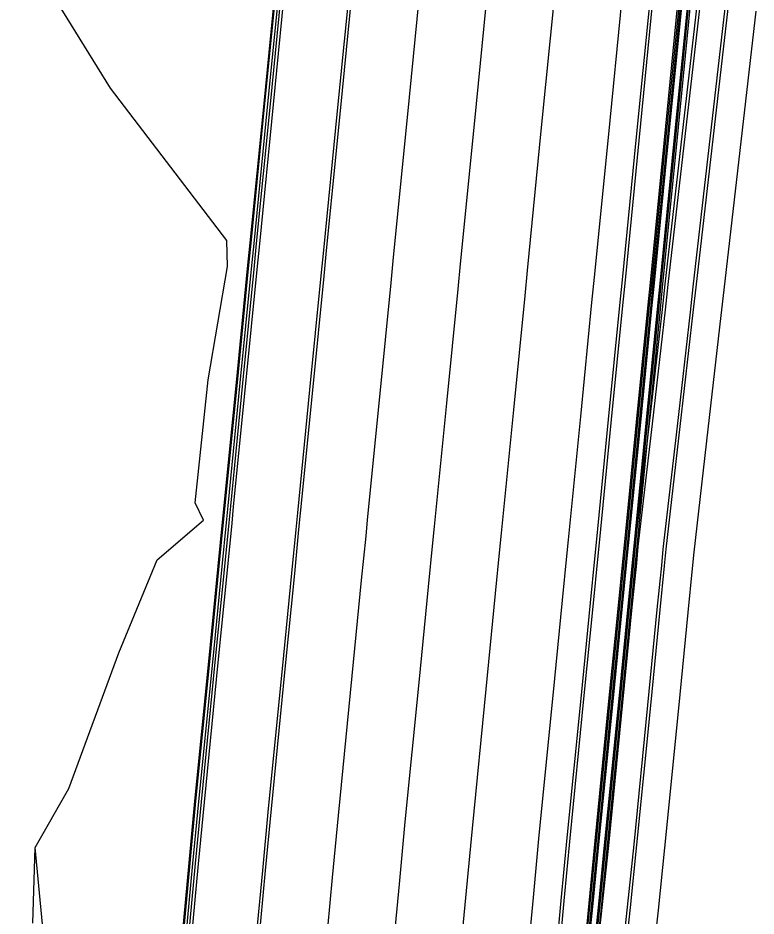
# Model space of a CAD drawing. Extents: x 1797478 to 1804836, y 246529 to 250952.
# Drawn here: x 1797526.7 to 1797658.3, y 246845.8 to 247005.9 of the extents above; entities that cross this region are included whole.
import ezdxf

# ---------------------------------------------------------------- set-up
doc = ezdxf.new("R2010")
doc.units = 0
for name, color, linetype in [('1', 7, 'Continuous'), ('60', 7, 'Continuous'), ('DRAINAGE', 7, 'Continuous'), ('EDPV-LINE', 7, 'Continuous'), ('LIMT-CSLINE', 7, 'Continuous'), ('SHDR-UPAV', 7, 'Continuous')]:
    doc.layers.add(name, color=color, linetype=linetype)

msp = doc.modelspace()

# ---------------------------------------------------------------- linework, layer by layer
for points in [[(1797556.13, 246841.7), (1797557.39, 246855.19), (1797558.44, 246866.22), (1797560.9, 246891.09), (1797562.58, 246908.13), (1797563.36, 246915.97), (1797563.65, 246918.91), (1797563.65, 246918.91), (1797565.82, 246940.85), (1797567.83, 246961.18), (1797568.28, 246965.73), (1797570.74, 246990.61), (1797573.21, 247015.49)], [(1797556.65, 246841.64), (1797557.91, 246855.14), (1797558.95, 246866.16), (1797561.42, 246891.04), (1797563.1, 246908.08), (1797563.88, 246915.92), (1797564.17, 246918.86), (1797564.17, 246918.86), (1797566.34, 246940.8), (1797568.35, 246961.13), (1797568.8, 246965.68), (1797571.26, 246990.56), (1797573.72, 247015.44)], [(1797557.11, 246841.6), (1797558.37, 246855.09), (1797559.41, 246866.12), (1797561.88, 246891), (1797563.56, 246908.04), (1797564.34, 246915.88), (1797564.63, 246918.81), (1797564.63, 246918.81), (1797566.8, 246940.75), (1797568.81, 246961.09), (1797569.26, 246965.63), (1797571.72, 246990.51), (1797574.18, 247015.39)], [(1797569.07, 246840.35), (1797570.34, 246853.89), (1797571.38, 246864.93), (1797573.84, 246889.81), (1797575.53, 246906.85), (1797576.31, 246914.69), (1797576.6, 246917.63), (1797576.6, 246917.63), (1797578.77, 246939.57), (1797580.78, 246959.9), (1797581.23, 246964.45), (1797583.69, 246989.33), (1797586.15, 247014.21)], [(1797569.58, 246840.3), (1797570.84, 246853.84), (1797571.89, 246864.88), (1797574.35, 246889.76), (1797576.04, 246906.8), (1797576.81, 246914.64), (1797577.1, 246917.58), (1797577.1, 246917.58), (1797579.28, 246939.52), (1797581.29, 246959.85), (1797581.74, 246964.4), (1797584.2, 246989.28), (1797586.66, 247014.16)], [(1797569.58, 246840.3), (1797570.84, 246853.84), (1797571.89, 246864.88), (1797574.35, 246889.76), (1797576.04, 246906.8), (1797576.81, 246914.64), (1797577.1, 246917.58), (1797577.1, 246917.58), (1797579.28, 246939.52), (1797581.29, 246959.85), (1797581.74, 246964.4), (1797584.2, 246989.28), (1797586.66, 247014.16)], [(1797581.52, 246839.05), (1797582.78, 246852.64), (1797583.83, 246863.7), (1797586.29, 246888.58), (1797587.98, 246905.62), (1797588.76, 246913.46), (1797589.05, 246916.4), (1797589.05, 246916.4), (1797591.22, 246938.34), (1797593.23, 246958.67), (1797593.68, 246963.22), (1797596.14, 246988.1), (1797598.6, 247012.97)], [(1797593.45, 246837.81), (1797594.72, 246851.44), (1797595.77, 246862.52), (1797598.24, 246887.4), (1797599.92, 246904.44), (1797600.7, 246912.28), (1797600.99, 246915.21), (1797600.99, 246915.22), (1797603.16, 246937.16), (1797605.17, 246957.49), (1797605.62, 246962.04), (1797608.08, 246986.91), (1797610.54, 247011.79)], [(1797605.39, 246836.57), (1797606.67, 246850.24), (1797607.72, 246861.34), (1797610.18, 246886.22), (1797611.86, 246903.26), (1797612.64, 246911.1), (1797612.93, 246914.03), (1797612.93, 246914.03), (1797615.1, 246935.97), (1797617.11, 246956.31), (1797617.56, 246960.85), (1797620.02, 246985.73), (1797622.49, 247010.61)], [(1797605.39, 246836.57), (1797606.67, 246850.24), (1797607.72, 246861.34), (1797610.18, 246886.22), (1797611.86, 246903.26), (1797612.64, 246911.1), (1797612.93, 246914.03), (1797612.93, 246914.03), (1797615.1, 246935.97), (1797617.11, 246956.31), (1797617.56, 246960.85), (1797620.02, 246985.73), (1797622.49, 247010.61)], [(1797605.39, 246836.57), (1797606.67, 246850.24), (1797607.72, 246861.34), (1797610.18, 246886.22), (1797611.86, 246903.26), (1797612.64, 246911.1), (1797612.93, 246914.03), (1797612.93, 246914.03), (1797615.1, 246935.97), (1797617.11, 246956.31), (1797617.56, 246960.85), (1797620.02, 246985.73), (1797622.49, 247010.61)], [(1797605.39, 246836.57), (1797606.67, 246850.24), (1797607.72, 246861.34), (1797610.18, 246886.22), (1797611.86, 246903.26), (1797612.64, 246911.1), (1797612.93, 246914.03), (1797612.93, 246914.03), (1797615.1, 246935.97), (1797617.11, 246956.31), (1797617.56, 246960.85), (1797620.02, 246985.73), (1797622.49, 247010.61)], [(1797617.33, 246835.32), (1797618.61, 246849.04), (1797619.66, 246860.16), (1797622.12, 246885.04), (1797623.81, 246902.08), (1797624.58, 246909.91), (1797624.87, 246912.85), (1797624.87, 246912.85), (1797627.04, 246934.79), (1797629.05, 246955.12), (1797629.5, 246959.67), (1797631.97, 246984.55), (1797634.43, 247009.43)], [(1797617.33, 246835.32), (1797618.61, 246849.04), (1797619.66, 246860.16), (1797622.12, 246885.04), (1797623.81, 246902.08), (1797624.58, 246909.91), (1797624.87, 246912.85), (1797624.87, 246912.85), (1797627.04, 246934.79), (1797629.05, 246955.12), (1797629.5, 246959.67), (1797631.97, 246984.55), (1797634.43, 247009.43)], [(1797617.33, 246835.32), (1797618.61, 246849.04), (1797619.66, 246860.16), (1797622.12, 246885.04), (1797623.81, 246902.08), (1797624.58, 246909.91), (1797624.87, 246912.85), (1797624.87, 246912.85), (1797627.04, 246934.79), (1797629.05, 246955.12), (1797629.5, 246959.67), (1797631.97, 246984.55), (1797634.43, 247009.43)], [(1797617.33, 246835.32), (1797618.61, 246849.04), (1797619.66, 246860.16), (1797622.12, 246885.04), (1797623.81, 246902.08), (1797624.58, 246909.91), (1797624.87, 246912.85), (1797624.87, 246912.85), (1797627.04, 246934.79), (1797629.05, 246955.12), (1797629.5, 246959.67), (1797631.97, 246984.55), (1797634.43, 247009.43)], [(1797622.3, 246834.81), (1797623.58, 246848.54), (1797624.63, 246859.67), (1797627.1, 246884.54), (1797628.78, 246901.58), (1797629.56, 246909.42), (1797629.85, 246912.36), (1797629.85, 246912.36), (1797632.02, 246934.3), (1797634.03, 246954.63), (1797634.48, 246959.18), (1797636.94, 246984.06), (1797639.4, 247008.94)], [(1797622.82, 246834.75), (1797624.1, 246848.49), (1797625.15, 246859.61), (1797627.61, 246884.49), (1797629.3, 246901.53), (1797630.08, 246909.37), (1797630.37, 246912.31), (1797630.37, 246912.31), (1797632.54, 246934.25), (1797634.55, 246954.58), (1797635, 246959.13), (1797637.46, 246984.01), (1797639.92, 247008.89)], [(1797627.35, 246834.28), (1797628.75, 246848.02), (1797629.86, 246859.15), (1797632.32, 246884.03), (1797634.01, 246901.07), (1797634.78, 246908.91), (1797635.07, 246911.84), (1797635.07, 246911.84), (1797637.24, 246933.78), (1797639.26, 246954.11), (1797639.71, 246958.66), (1797642.17, 246983.54), (1797644.63, 247008.42)], [(1797627.65, 246834.25), (1797629.05, 246847.99), (1797630.16, 246859.12), (1797632.62, 246884), (1797634.3, 246901.04), (1797635.08, 246908.88), (1797635.37, 246911.81), (1797635.37, 246911.81), (1797637.54, 246933.75), (1797639.55, 246954.09), (1797640, 246958.63), (1797642.47, 246983.51), (1797644.93, 247008.39)], [(1797627.81, 246834.23), (1797629.09, 246847.99), (1797630.15, 246859.12), (1797632.61, 246884), (1797634.3, 246901.04), (1797635.07, 246908.88), (1797635.36, 246911.81), (1797635.36, 246911.81), (1797637.53, 246933.76), (1797639.54, 246954.09), (1797639.99, 246958.63), (1797642.46, 246983.51), (1797644.92, 247008.39)], [(1797627.84, 246834.23), (1797629.25, 246847.97), (1797630.36, 246859.1), (1797632.82, 246883.98), (1797634.5, 246901.02), (1797635.28, 246908.86), (1797635.57, 246911.79), (1797635.57, 246911.79), (1797637.74, 246933.73), (1797639.75, 246954.07), (1797640.2, 246958.61), (1797642.66, 246983.49), (1797645.13, 247008.37)], [(1797628.84, 246834.12), (1797630.25, 246847.87), (1797631.35, 246859), (1797633.81, 246883.88), (1797635.5, 246900.92), (1797636.27, 246908.76), (1797636.56, 246911.69), (1797636.57, 246911.7), (1797638.74, 246933.64), (1797640.75, 246953.97), (1797641.2, 246958.51), (1797643.66, 246983.39), (1797646.12, 247008.27)], [(1797628.9, 246834.12), (1797630.41, 246847.85), (1797631.56, 246858.98), (1797634.02, 246883.86), (1797635.71, 246900.9), (1797636.48, 246908.74), (1797636.77, 246911.67), (1797636.77, 246911.67), (1797639.28, 246933.58), (1797641.6, 246953.88), (1797642.12, 246958.42), (1797644.97, 246983.26), (1797647.81, 247008.1)], [(1797629.1, 246834.1), (1797630.5, 246847.84), (1797631.6, 246858.98), (1797634.05, 246883.86), (1797635.73, 246900.9), (1797636.51, 246908.73), (1797636.8, 246911.67), (1797636.8, 246911.67), (1797638.96, 246933.61), (1797640.96, 246953.95), (1797641.41, 246958.49), (1797643.87, 246983.37), (1797646.34, 247008.25)], [(1797629.4, 246834.07), (1797630.8, 246847.81), (1797631.9, 246858.95), (1797634.35, 246883.83), (1797636.03, 246900.87), (1797636.8, 246908.71), (1797637.09, 246911.64), (1797637.09, 246911.64), (1797639.26, 246933.58), (1797641.26, 246953.92), (1797641.71, 246958.46), (1797644.17, 246983.34), (1797646.63, 247008.22)], [(1797633.9, 246833.6), (1797635.41, 246847.35), (1797636.55, 246858.49), (1797639.02, 246883.36), (1797640.7, 246900.4), (1797641.48, 246908.24), (1797641.77, 246911.18), (1797641.77, 246911.18), (1797644.28, 246933.09), (1797646.6, 246953.39), (1797647.12, 246957.93), (1797649.97, 246982.77), (1797652.81, 247007.61)], [(1797634.41, 246833.54), (1797635.92, 246847.3), (1797637.07, 246858.43), (1797639.53, 246883.31), (1797641.22, 246900.35), (1797642, 246908.19), (1797642.29, 246911.13), (1797642.29, 246911.13), (1797644.8, 246933.04), (1797647.12, 246953.34), (1797647.64, 246957.88), (1797650.48, 246982.72), (1797653.33, 247007.56)], [(1797639.39, 246833.03), (1797640.9, 246846.8), (1797642.05, 246857.94), (1797644.51, 246882.82), (1797646.2, 246899.86), (1797646.97, 246907.7), (1797647.26, 246910.63), (1797647.26, 246910.64), (1797649.77, 246932.54), (1797652.1, 246952.84), (1797652.62, 246957.39), (1797655.46, 246982.23), (1797658.3, 247007.07)], [(1797639.39, 246833.03), (1797640.9, 246846.8), (1797642.05, 246857.94), (1797644.51, 246882.82), (1797646.2, 246899.86), (1797646.97, 246907.7), (1797647.26, 246910.63), (1797647.26, 246910.64), (1797649.77, 246932.54), (1797652.1, 246952.84), (1797652.62, 246957.39), (1797655.46, 246982.23), (1797658.3, 247007.07)], [(1797639.39, 246833.03), (1797640.9, 246846.8), (1797642.05, 246857.94), (1797644.51, 246882.82), (1797646.2, 246899.86), (1797646.97, 246907.7), (1797647.26, 246910.63), (1797647.26, 246910.64), (1797649.77, 246932.54), (1797652.1, 246952.84), (1797652.62, 246957.39), (1797655.46, 246982.23), (1797658.3, 247007.07)], [(1797639.39, 246833.03), (1797640.9, 246846.8), (1797642.05, 246857.94), (1797644.51, 246882.82), (1797646.2, 246899.86), (1797646.97, 246907.7), (1797647.26, 246910.63), (1797647.26, 246910.64), (1797649.77, 246932.54), (1797652.1, 246952.84), (1797652.62, 246957.39), (1797655.46, 246982.23), (1797658.3, 247007.07)], [(1797639.39, 246833.03), (1797640.9, 246846.8), (1797642.05, 246857.94), (1797644.51, 246882.82), (1797646.2, 246899.86), (1797646.97, 246907.7), (1797647.26, 246910.63), (1797647.26, 246910.64), (1797649.77, 246932.54), (1797652.1, 246952.84), (1797652.62, 246957.39), (1797655.46, 246982.23), (1797658.3, 247007.07)], [(1797532.31, 246560.45), (1797532.31, 246560.46), (1797534.25, 246571.85), (1797538.27, 246596.14), (1797542.12, 246620.47), (1797545.81, 246644.81), (1797549.35, 246669.18), (1797552.72, 246693.57), (1797555.93, 246717.98), (1797558.99, 246742.41), (1797561.88, 246766.86), (1797564.61, 246791.32), (1797567.18, 246815.8), (1797568.16, 246825.58), (1797568.16, 246825.58), (1797569.06, 246834.84), (1797569.58, 246840.3), (1797570.84, 246853.84), (1797571.89, 246864.88), (1797574.35, 246889.76), (1797576.04, 246906.8), (1797576.81, 246914.64)]]:
    msp.add_lwpolyline(points)
at = {"layer": '1'}
msp.add_lwpolyline([(1797605.39, 246836.57), (1797606.67, 246850.24), (1797607.72, 246861.34), (1797610.18, 246886.22), (1797611.86, 246903.26), (1797612.64, 246911.1), (1797612.93, 246914.03), (1797612.93, 246914.03), (1797615.1, 246935.97), (1797617.11, 246956.31), (1797617.56, 246960.85), (1797620.02, 246985.73), (1797622.49, 247010.61)], dxfattribs=at)
at = {"layer": '60'}
for points in [[(1797543.21, 246993.33), (1797526.7, 247020.09), (1797533.84, 247044.5), (1797538.73, 247069.14), (1797542.48, 247093.89), (1797545.52, 247118.71), (1797550.41, 247143.35), (1797554.1, 247168.11), (1797559.19, 247192.73), (1797565.1, 247217.27), (1797570.21, 247241.88), (1797574.02, 247266.63), (1797578.11, 247291.34), (1797580.49, 247316.23), (1797583.46, 247341.06), (1797586.88, 247365.84)], [(1797563.97, 246966.16), (1797543.21, 246993.33)], [(1797531.09, 246844.31), (1797529.74, 246857.97), (1797535.76, 246868.46), (1797544.66, 246892.7), (1797551.5, 246909.23), (1797559.79, 246916.33), (1797558.27, 246919.44), (1797558.27, 246919.44), (1797560.63, 246941.36), (1797564.05, 246961.56), (1797563.97, 246966.16)]]:
    msp.add_lwpolyline(points, dxfattribs=at)
at = {"layer": 'DRAINAGE'}
for points in [[(1797627.35, 246834.28), (1797628.75, 246848.02), (1797629.86, 246859.15), (1797632.32, 246884.03), (1797634.01, 246901.07), (1797634.78, 246908.91), (1797635.07, 246911.84), (1797635.07, 246911.84), (1797637.24, 246933.78), (1797639.26, 246954.11), (1797639.71, 246958.66), (1797642.17, 246983.54), (1797644.63, 247008.42)], [(1797629.4, 246834.07), (1797630.8, 246847.81), (1797631.9, 246858.95), (1797634.35, 246883.83), (1797636.03, 246900.87), (1797636.8, 246908.71), (1797637.09, 246911.64), (1797637.09, 246911.64), (1797639.26, 246933.58), (1797641.26, 246953.92), (1797641.71, 246958.46), (1797644.17, 246983.34), (1797646.63, 247008.22)]]:
    msp.add_lwpolyline(points, dxfattribs=at)
at = {"layer": 'EDPV-LINE'}
for points in [[(1797569.58, 246840.3), (1797570.84, 246853.84), (1797571.89, 246864.88), (1797574.35, 246889.76), (1797576.04, 246906.8), (1797576.81, 246914.64), (1797577.1, 246917.58), (1797577.1, 246917.58), (1797579.28, 246939.52), (1797581.29, 246959.85), (1797581.74, 246964.4), (1797584.2, 246989.28), (1797586.66, 247014.16)], [(1797569.58, 246840.3), (1797570.84, 246853.84), (1797571.89, 246864.88), (1797574.35, 246889.76), (1797576.04, 246906.8), (1797576.81, 246914.64), (1797577.1, 246917.58), (1797577.1, 246917.58), (1797579.28, 246939.52), (1797581.29, 246959.85), (1797581.74, 246964.4), (1797584.2, 246989.28), (1797586.66, 247014.16)], [(1797569.58, 246840.3), (1797570.84, 246853.84), (1797571.89, 246864.88), (1797574.35, 246889.76), (1797576.04, 246906.8), (1797576.81, 246914.64), (1797577.1, 246917.58), (1797577.1, 246917.58), (1797579.28, 246939.52), (1797581.29, 246959.85), (1797581.74, 246964.4), (1797584.2, 246989.28), (1797586.66, 247014.16)], [(1797569.58, 246840.3), (1797570.84, 246853.84), (1797571.89, 246864.88), (1797574.35, 246889.76), (1797576.04, 246906.8), (1797576.81, 246914.64), (1797577.1, 246917.58), (1797577.1, 246917.58), (1797579.28, 246939.52), (1797581.29, 246959.85), (1797581.74, 246964.4), (1797584.2, 246989.28), (1797586.66, 247014.16)], [(1797617.33, 246835.32), (1797618.61, 246849.04), (1797619.66, 246860.16), (1797622.12, 246885.04), (1797623.81, 246902.08), (1797624.58, 246909.91), (1797624.87, 246912.85), (1797624.87, 246912.85), (1797627.04, 246934.79), (1797629.05, 246955.12), (1797629.5, 246959.67), (1797631.97, 246984.55), (1797634.43, 247009.43)], [(1797617.33, 246835.32), (1797618.61, 246849.04), (1797619.66, 246860.16), (1797622.12, 246885.04), (1797623.81, 246902.08), (1797624.58, 246909.91), (1797624.87, 246912.85), (1797624.87, 246912.85), (1797627.04, 246934.79), (1797629.05, 246955.12), (1797629.5, 246959.67), (1797631.97, 246984.55), (1797634.43, 247009.43)], [(1797627.35, 246834.28), (1797628.75, 246848.02), (1797629.86, 246859.15), (1797632.32, 246884.03), (1797634.01, 246901.07), (1797634.78, 246908.91), (1797635.07, 246911.84), (1797635.07, 246911.84), (1797637.24, 246933.78), (1797639.26, 246954.11), (1797639.71, 246958.66), (1797642.17, 246983.54), (1797644.63, 247008.42)], [(1797629.4, 246834.07), (1797630.8, 246847.81), (1797631.9, 246858.95), (1797634.35, 246883.83), (1797636.03, 246900.87), (1797636.8, 246908.71), (1797637.09, 246911.64), (1797637.09, 246911.64), (1797639.26, 246933.58), (1797641.26, 246953.92), (1797641.71, 246958.46), (1797644.17, 246983.34), (1797646.63, 247008.22)], [(1797639.39, 246833.03), (1797640.9, 246846.8), (1797642.05, 246857.94), (1797644.51, 246882.82), (1797646.2, 246899.86), (1797646.97, 246907.7), (1797647.26, 246910.63), (1797647.26, 246910.64), (1797649.77, 246932.54), (1797652.1, 246952.84), (1797652.62, 246957.39), (1797655.46, 246982.23), (1797658.3, 247007.07)]]:
    msp.add_lwpolyline(points, dxfattribs=at)
at = {"layer": 'LIMT-CSLINE'}
msp.add_lwpolyline([(1797529.33, 246844.49), (1797529.74, 246857.97), (1797535.76, 246868.46), (1797544.66, 246892.7), (1797551.5, 246909.23), (1797559.79, 246916.33), (1797558.27, 246919.44), (1797558.27, 246919.44), (1797560.63, 246941.36), (1797564.05, 246961.56), (1797563.97, 246966.16), (1797543.21, 246993.33), (1797526.7, 247020.09)], dxfattribs=at)
at = {"layer": 'SHDR-UPAV'}
for points in [[(1797555.96, 246841.72), (1797557.21, 246855.21), (1797558.26, 246866.23), (1797560.72, 246891.11), (1797562.41, 246908.15), (1797563.18, 246915.99), (1797563.47, 246918.93), (1797563.47, 246918.93), (1797565.64, 246940.87), (1797567.65, 246961.2), (1797568.1, 246965.75), (1797570.57, 246990.63), (1797573.03, 247015.5)], [(1797557.65, 246841.54), (1797558.9, 246855.04), (1797559.95, 246866.07), (1797562.41, 246890.94), (1797564.1, 246907.98), (1797564.87, 246915.82), (1797565.16, 246918.76), (1797565.16, 246918.76), (1797567.33, 246940.7), (1797569.35, 246961.03), (1797569.8, 246965.58), (1797572.26, 246990.46), (1797574.72, 247015.34)], [(1797557.65, 246841.54), (1797558.9, 246855.04), (1797559.95, 246866.07), (1797562.41, 246890.94), (1797564.1, 246907.98), (1797564.87, 246915.82), (1797565.16, 246918.76), (1797565.16, 246918.76), (1797567.33, 246940.7), (1797569.35, 246961.03), (1797569.8, 246965.58), (1797572.26, 246990.46), (1797574.72, 247015.34)], [(1797627.27, 246834.29), (1797628.56, 246848.04), (1797629.61, 246859.17), (1797632.07, 246884.05), (1797633.76, 246901.09), (1797634.53, 246908.93), (1797634.82, 246911.87), (1797634.82, 246911.87), (1797636.99, 246933.81), (1797639.01, 246954.14), (1797639.46, 246958.69), (1797641.92, 246983.57), (1797644.38, 247008.44)], [(1797627.27, 246834.29), (1797628.56, 246848.04), (1797629.61, 246859.17), (1797632.07, 246884.05), (1797633.76, 246901.09), (1797634.53, 246908.93), (1797634.82, 246911.87), (1797634.82, 246911.87), (1797636.99, 246933.81), (1797639.01, 246954.14), (1797639.46, 246958.69), (1797641.92, 246983.57), (1797644.38, 247008.44)], [(1797629.44, 246834.06), (1797630.95, 246847.8), (1797632.1, 246858.93), (1797634.56, 246883.81), (1797636.24, 246900.84), (1797637.02, 246908.68), (1797637.31, 246911.62), (1797637.31, 246911.62), (1797639.82, 246933.53), (1797642.14, 246953.83), (1797642.66, 246958.37), (1797645.51, 246983.21), (1797648.35, 247008.05)], [(1797629.44, 246834.06), (1797630.95, 246847.8), (1797632.1, 246858.93), (1797634.56, 246883.81), (1797636.24, 246900.84), (1797637.02, 246908.68), (1797637.31, 246911.62), (1797637.31, 246911.62), (1797639.82, 246933.53), (1797642.14, 246953.83), (1797642.66, 246958.37), (1797645.51, 246983.21), (1797648.35, 247008.05)]]:
    msp.add_lwpolyline(points, dxfattribs=at)

doc.saveas('drawing.dxf')
